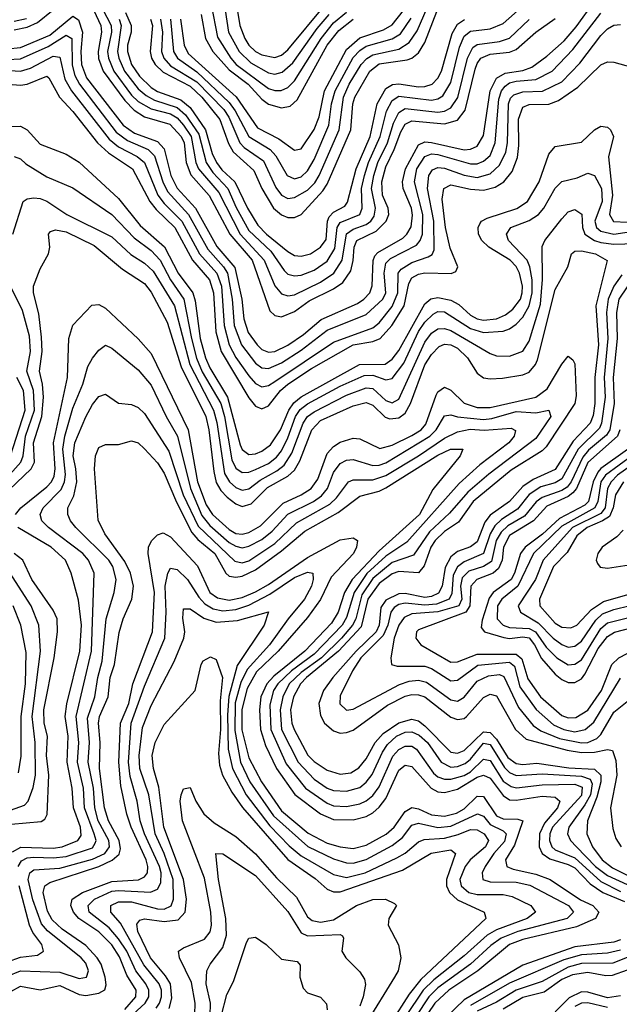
# Model space of a CAD drawing. Header units: inches. Extents: x 501365 to 657855, y 482276 to 547543.
# Tile 563 of 656: x 595267 to 597106, y 504167 to 507188. Entities that reach past the tile are written whole.
import ezdxf

# ---------------------------------------------------------------- set-up
doc = ezdxf.new("R2010")
doc.units = ezdxf.units.IN
doc.header["$MEASUREMENT"] = 0
doc.layers.add('A5590', color=7, linetype='Continuous')

msp = doc.modelspace()

# ---------------------------------------------------------------- linework, layer by layer
at = {"layer": 'A5590', "color": 5}
for points, elevation in [([(595572.3, 507190), (595578.6, 507170), (595566.7, 507090), (595570.7, 507070), (595588.9, 507030), (595630, 506976.1), (595654.9, 506954.9), (595681.1, 506941.1), (595750, 506918.8), (595776.2, 506896.2), (595816.3, 506836.3), (595838.7, 506750), (595859.2, 506719.3), (595905.8, 506670), (595931.4, 506611.4), (595970, 506541.5), (596037.4, 506477.4), (596078.3, 506418.3), (596090, 506407.6), (596110, 506401.8), (596130, 506404.1), (596170, 506419), (596210, 506447.5), (596234.2, 506485.8), (596241.4, 506550), (596250, 506565.6), (596310.7, 506590), (596318, 506610), (596315.5, 506670), (596325.1, 506710), (596337.3, 506750), (596373.3, 506830), (596392.4, 506907.6), (596410, 506940.1), (596430, 506953), (596530, 506941.4), (596550, 506945.3), (596565.5, 506954.5), (596590, 506995.5), (596616.1, 507103.9), (596630, 507137.4), (596650, 507153.1), (596710, 507160.2), (596750, 507176), (596890, 507300.9)], 2860), ([(595479.1, 507250), (595516.4, 507170), (595518.3, 507150), (595507.7, 507090), (595509.2, 507069.2), (595523.3, 507030), (595590, 506940.4), (595618.7, 506910), (595650, 506889.9), (595727.5, 506867.6), (595762.3, 506830), (595771.5, 506810), (595778, 506750), (595792.1, 506712.1), (595848.7, 506648.7), (595911.8, 506530), (595979.9, 506450), (596034.6, 506294.6), (596050, 506280.1), (596070, 506276.5), (596110, 506292.8), (596154.7, 506325.3), (596230, 506362.3), (596258.4, 506381.6), (596282.8, 506417.2), (596290.5, 506449.5), (596293.3, 506490), (596301, 506510), (596360.7, 506539.3), (596391.4, 506570), (596399.1, 506590), (596397.8, 506610), (596379.9, 506650), (596377.8, 506690), (596390, 506736.4), (596416.2, 506790), (596435.9, 506844.1), (596450, 506867.4), (596470, 506877.8), (596570, 506868.6), (596610, 506879.2), (596633.7, 506910), (596664, 507036), (596670, 507053.8), (596682.1, 507070), (596710, 507082.1), (596770, 507088.7), (596790, 507096.9), (596850, 507149.5), (596910, 507191.1)], 2820), ([(595506.5, 507250), (595547.7, 507170), (595548.2, 507150), (595536.7, 507090), (595539.3, 507070), (595555.9, 507030), (595610, 506956.8), (595630, 506937.3), (595670, 506914.1), (595730, 506898.8), (595750, 506886.4), (595770, 506864.5), (595792.9, 506830), (595807, 506750), (595815.9, 506730), (595878.1, 506658.1), (595943.5, 506530), (596016.6, 506450), (596050, 506371), (596070, 506346.9), (596090, 506340.4), (596110, 506344.2), (596190, 506382.6), (596230.3, 506409.8), (596256, 506450), (596269.4, 506530.6), (596290, 506545.5), (596330, 506559.4), (596344.6, 506570), (596354.9, 506585.2), (596358.8, 506610), (596346.2, 506670), (596353.9, 506710), (596366.1, 506750), (596395.8, 506810), (596413.4, 506870), (596430, 506903.6), (596450, 506915.6), (596550, 506904.3), (596570, 506907.2), (596590, 506917.8), (596611, 506949), (596640.4, 507070), (596657.5, 507102.5), (596670, 507111.5), (596738.7, 507121.3), (596770, 507131.2), (596830, 507188.9)], 2840), ([(595699.3, 507190), (595704.8, 507150), (595701.8, 507090), (595708.9, 507070), (595730, 507046.5), (595810, 506996.9), (595892.8, 506912.8), (595909, 506889), (595942, 506810), (595955.6, 506795.6), (596014.5, 506754.5), (596052.7, 506672.7), (596070, 506649.1), (596090, 506639.8), (596110, 506642), (596150, 506665), (596172.4, 506687.6), (596185.8, 506710), (596247.5, 506850), (596260.2, 506950), (596277.9, 506990), (596314.1, 507050), (596331.6, 507068.4), (596350, 507079.7), (596430, 507097.9), (596462.1, 507117.9), (596486.5, 507153.5), (596530, 507256)], 2940), ([(595892, 507252), (595908, 507150), (595940.7, 507090), (595975.9, 507055.9), (596030, 507025), (596050, 507020.9), (596072.7, 507027.3), (596104.9, 507055.1), (596179.5, 507160.5), (596216, 507204)], 3060), ([(595926.5, 507270), (595942.4, 507170), (595957.3, 507130), (595969.8, 507110), (595990, 507090.8), (596010, 507080), (596050, 507071.7), (596070, 507079.2), (596090, 507095.1), (596205, 507235)], 3080), ([(595230, 507098.3), (595270, 507102.2), (595359.7, 507140.3), (595430, 507198.7), (595447.6, 507187.6), (595459.3, 507150), (595454.6, 507090), (595456.5, 507050), (595472.1, 507010), (595584.1, 506864.1), (595619.5, 506839.5), (595690, 506814.4), (595710, 506791.7), (595731.1, 506710), (595750, 506670.9), (595805.9, 506610), (595871.9, 506491.9), (595927.2, 506427.2), (595948.5, 506330), (595954.2, 506270), (595968.2, 506228.2), (595995.5, 506190), (596010, 506176.4), (596030, 506167.7), (596050, 506169.8), (596090, 506189.6), (596138.1, 506221.9), (596192.1, 506267.9), (596303.3, 506316.7), (596322.8, 506330), (596340.7, 506350), (596348.4, 506371.6), (596351, 506449), (596356.5, 506463.5), (596366, 506474), (596442.2, 506517.8), (596455, 506530), (596467.5, 506552.5), (596472.1, 506587.9), (596468.8, 506610), (596443.7, 506670), (596440.9, 506690), (596451, 506730), (596490, 506804.2), (596510, 506812.7), (596530, 506811.6), (596630, 506788.6), (596650, 506790.3), (596670, 506800.1), (596690, 506832.5), (596710.4, 506969.6), (596730, 507008.9), (596756.6, 507023.4), (596810, 507032.4), (596837.8, 507042.2), (596884.3, 507075.7), (596936.9, 507123.1), (596973.9, 507166.1), (597030, 507243.9)], 2780), ([(595250, 507157), (595290, 507165), (595321.2, 507178.8), (595370, 507218.4)], 2820), ([(595760.8, 507190), (595771.5, 507110), (595784.2, 507084.2), (595931.1, 506951.1), (595996.4, 506856.4), (596062.1, 506822.1), (596110, 506788.1), (596130, 506791.6), (596170, 506851.5), (596185.4, 506890), (596202.3, 506970), (596270, 507096.2), (596310, 507132.5), (596382.9, 507157.1), (596410, 507172), (596444.2, 507215.8)], 2980), ([(595854.3, 507234.3), (595874.2, 507134.1), (595914.5, 507070), (595931.6, 507050), (596030, 506977.3), (596050, 506970.3), (596069.4, 506970.6), (596090, 506979.9), (596110, 507000.1), (596191.7, 507130), (596230, 507177.8), (596270, 507210.9)], 3040), ([(595230, 507065.8), (595270, 507068), (595354.5, 507105.5), (595410, 507140.2), (595426.8, 507130), (595428.3, 507048.3), (595436.6, 507016.6), (595450.4, 506990.4), (595563.2, 506843.2), (595597.4, 506817.4), (595661.1, 506790), (595681, 506770), (595706.5, 506690), (595720.9, 506660.9), (595785.1, 506590), (595843.8, 506483.8), (595892.6, 506430), (595904.2, 506410), (595918.7, 506330), (595925.3, 506250), (595947.6, 506190), (595990, 506133.6), (596010, 506119.9), (596030, 506117.3), (596070, 506135), (596130, 506173.8), (596210, 506234.9), (596330, 506282.9), (596380.9, 506330), (596390.4, 506350), (596385.1, 506410), (596390, 506440.8), (596404.9, 506455.1), (596484, 506496), (596495.8, 506510), (596503, 506530), (596504.2, 506590), (596478.2, 506690), (596485.6, 506730), (596510, 506768.1), (596530, 506776.3), (596550, 506774.7), (596650, 506745.2), (596670, 506746.1), (596690, 506753.7), (596710, 506771.7), (596726.1, 506810), (596736.4, 506943.6), (596745.1, 506970), (596756.2, 506983.8), (596770, 506993.7), (596790, 506999), (596850, 507004.7), (596900.1, 507030), (596963.8, 507096.2), (597050, 507207.9)], 2760), ([(595250, 507183.7), (595288, 507192)], 2840), ([(595592, 507210), (595609, 507170), (595609.1, 507150), (595598.1, 507110), (595597.3, 507090), (595609.9, 507050), (595634.3, 507014.3), (595670, 506980), (595690, 506967.9), (595761.6, 506941.6), (595790, 506918.3), (595837.4, 506850), (595857.8, 506777.8), (595870.7, 506750), (595887.5, 506727.5), (595926.8, 506690), (595965.7, 506610), (595997.7, 506557.7), (596024.4, 506530), (596090, 506476.2), (596110, 506464.5), (596130, 506462.3), (596159.2, 506470), (596190.3, 506490), (596207, 506513), (596210.8, 506570), (596216.5, 506583.5), (596230, 506597.7), (596264.2, 506615.8), (596272.3, 506627.7), (596299.7, 506730), (596342.3, 506830), (596363.3, 506930), (596390, 506976.5), (596410.5, 506989.5), (596430, 506990.7), (596490, 506981.7), (596510, 506982.5), (596531.9, 506990), (596550, 507008.1), (596560.6, 507030), (596594.2, 507145.8), (596610, 507174.1), (596631.7, 507188.3)], 2880), ([(595667.9, 507190), (595674, 507170), (595666.8, 507090), (595671, 507070), (595682.6, 507050), (595707.1, 507027.1), (595790, 506983.5), (595825.5, 506950), (595881.3, 506881.3), (595907.9, 506807.9), (595922, 506782), (595985.7, 506725.7), (596010.3, 506670), (596045.3, 506610), (596070, 506588.7), (596090, 506580.9), (596110, 506581.1), (596130, 506590.1), (596197.3, 506662.7), (596210, 506682.9), (596282.4, 506850), (596289.3, 506930), (596294.8, 506950), (596340.8, 507030), (596370, 507052.1), (596455.5, 507064.5), (596470.1, 507069.9), (596490, 507086.1), (596510, 507117.5), (596546.9, 507213.1)], 2920), ([(595729.7, 507190), (595739.2, 507090), (595751.4, 507070), (595810, 507027.6), (595910, 506934.2), (595928.5, 506908.5), (595969.9, 506829.9), (596035.1, 506790), (596052.6, 506770), (596087.5, 506710), (596110, 506700.1), (596130, 506706), (596150, 506724), (596170, 506759.4), (596215.7, 506864.3), (596223.7, 506930), (596235, 506970), (596290, 507071.8), (596310, 507093.8), (596330, 507106.9), (596410, 507128.9), (596435.1, 507144.9), (596467.9, 507192.1)], 2960), ([(595823.7, 507203.7), (595837.2, 507130), (595859.3, 507090), (595910, 507034.3), (595967.7, 506990), (596010, 506944.4), (596030, 506929.1), (596070, 506917.3), (596097, 506923), (596118, 506942), (596210.1, 507110), (596245.8, 507154.3), (596290, 507189.4)], 3020), ([(595170, 507036.5), (595270, 507030.4), (595300.4, 507039.6), (595370, 507076), (595390, 507072.9), (595405.7, 507005.7), (595425.6, 506970), (595541.1, 506821.1), (595570, 506797.7), (595627.8, 506767.8), (595649.8, 506750), (595691.1, 506650), (595710, 506624.3), (595764, 506570), (595818.7, 506470), (595871.7, 506410), (595886.4, 506370), (595894.4, 506250), (595909.4, 506190), (595930, 506151.3), (595970, 506095.5), (595990, 506071.7), (596010, 506061.3), (596030, 506065.7), (596050, 506078.1), (596230, 506198.4), (596350, 506242), (596370, 506258), (596410, 506307.8), (596427.2, 506350), (596428.3, 506410), (596437.1, 506422.9), (596470, 506443), (596520.1, 506459.9), (596532.3, 506467.7), (596538.5, 506481.5), (596537.7, 506570), (596518, 506670), (596522.6, 506710), (596533.1, 506726.9), (596550, 506734.5), (596570, 506732.5), (596630, 506710.8), (596670, 506703.8), (596710, 506714.7), (596738.5, 506741.5), (596758.5, 506781.5), (596763.4, 506810), (596766.6, 506930), (596773, 506947), (596782.7, 506957.3), (596810, 506966.5), (596871.1, 506968.9), (596930, 506997.7), (596985.4, 507054.6), (597050, 507139.3), (597070, 507159.7), (597090, 507171.4), (597110, 507172.7)], 2740), ([(595130, 506998.5), (595270, 506986.9), (595290, 506989.6), (595350, 507015), (595356.8, 507010), (595389, 506950), (595430, 506906.1), (595505.3, 506810), (595539.3, 506779.3), (595613.6, 506730), (595666.5, 506630), (595685.5, 506605.5), (595742.6, 506550), (595797.5, 506450), (595848.9, 506390), (595861.6, 506350), (595868.7, 506230), (595885.4, 506170), (595970, 506027.7), (595990, 506001.7), (596010, 505994.1), (596030, 506003.5), (596067.1, 506050), (596089.9, 506070.1), (596162.1, 506117.9), (596289.9, 506190.1), (596350, 506201), (596372.5, 506210), (596408.6, 506250), (596446.1, 506310), (596461.1, 506378.9), (596470, 506396), (596490, 506407.2), (596510, 506410.9), (596590.7, 506409.3), (596604.8, 506415.2), (596611.3, 506430), (596587.1, 506487.1), (596573.1, 506550), (596562.8, 506637.2), (596567.7, 506670), (596590, 506681.7), (596650, 506667.5), (596690, 506664.9), (596726.1, 506673.9), (596751.8, 506690), (596777.4, 506722.6), (596794.6, 506765.4), (596798.5, 506801.5), (596796.9, 506883.1), (596810, 506919.7), (596830, 506927.7), (596890, 506928.9), (596919.9, 506940.1), (596979, 506981), (597050, 507049.7), (597070, 507058.1), (597090, 507057.3), (597170, 507035.5)], 2720), ([(595230, 506860.7), (595270, 506861), (595290, 506849.6), (595330, 506806.4), (595410, 506775.1), (595450, 506751.1), (595570, 506639.4), (595636.8, 506556.8), (595710.8, 506490.8), (595753.6, 506410), (595798, 506350), (595805.6, 506325.6), (595820.2, 506210), (595836.6, 506150), (595850, 506120.1), (595904.9, 506030), (595943.7, 505883.7), (595950, 505868.8), (595970, 505854.2), (595990, 505855.8), (596010, 505863.8), (596036.2, 505883.8), (596066.7, 505930), (596092.2, 505990), (596107.9, 506012.1), (596130, 506030.9), (596309.9, 506130), (596388.5, 506131.5), (596410, 506146.2), (596430, 506173), (596510, 506316.4), (596528.1, 506331.9), (596550, 506335.5), (596590, 506327.6), (596613.8, 506313.8), (596650, 506281.6), (596670, 506270.5), (596690, 506266), (596730, 506270.4), (596757.3, 506282.7), (596780.2, 506299.8), (596803, 506330), (596808.7, 506350), (596809.3, 506370), (596800.2, 506410), (596790.4, 506430.4), (596771.7, 506450), (596706.6, 506490), (596684.7, 506510), (596674.5, 506530), (596673.1, 506550), (596678.3, 506561.7), (596683.6, 506570), (596700.7, 506579.3), (596791.7, 506608.3), (596824.5, 506630), (596860.5, 506690), (596890, 506775.6), (596910, 506798.7), (596990, 506812.3), (597030, 506850.1), (597050, 506860.8), (597070, 506857.7), (597079.4, 506850), (597088.8, 506830), (597073, 506767), (597085.9, 506650), (597076.1, 506590), (597089, 506569), (597130, 506566.9)], 2680), ([(595250, 506767.8), (595270, 506760.5), (595285.6, 506745.6), (595350, 506705.5), (595430, 506672.3), (595550, 506590.1), (595618.7, 506518.7), (595670, 506479.6), (595698.4, 506450), (595730, 506390.1), (595770.9, 506330), (595793.7, 506210), (595809.8, 506149.8), (595827.3, 506107.3), (595884.4, 506010), (595895.4, 505970), (595918, 505838), (595930, 505811.7), (595950, 505798.4), (595970, 505799.4), (595990, 505807.5), (596030, 505826.3), (596054.5, 505845.5), (596070, 505865.3), (596090, 505904.6), (596112.9, 505970), (596127.9, 505992.1), (596150, 506009.3), (596250, 506063.4), (596323.4, 506096.6), (596350, 506097.6), (596390, 506083.2), (596410, 506086.7), (596445.6, 506134.4), (596490, 506230.9), (596510, 506260.3), (596535.1, 506284.9), (596550, 506292.5), (596570, 506291.7), (596650, 506240.4), (596690, 506228.5), (596750, 506232.1), (596770, 506239.6), (596790, 506253.9), (596810, 506275.6), (596830, 506310.1), (596839.6, 506350), (596838.8, 506390), (596832.4, 506430), (596823.9, 506450), (596767, 506510), (596760.1, 506530), (596773.4, 506550), (596830, 506571.5), (596858.3, 506590), (596874.9, 506610), (596910, 506670.7), (596930, 506691.3), (596977.1, 506702.9), (597010, 506717), (597030, 506709.4), (597052, 506670), (597053.7, 506630), (597030.9, 506570), (597036, 506550), (597050, 506538.7), (597090, 506530.2), (597170, 506541.8)], 2660), ([(595246.2, 506530), (595277.3, 506630), (595290, 506638.7), (595310, 506641.3), (595330, 506639.6), (595350, 506630.9), (595411.5, 506590), (595550, 506522), (595607.8, 506467.8), (595650, 506440.5), (595676.1, 506416.1), (595741.8, 506310), (595789, 506130), (595861.7, 505990), (595871.6, 505951.6), (595895.1, 505795.1), (595910.7, 505770), (595930, 505752.7), (595950, 505744), (595970, 505748.5), (596004.5, 505775.5), (596056.2, 505803.8), (596078.5, 505821.5), (596101.8, 505858.2), (596136.6, 505950), (596149.6, 505970.4), (596170, 505984.9), (596270, 506035.4), (596330, 506058.9), (596350, 506056.6), (596390, 506019.7), (596410, 506012.1), (596430, 506023.4), (596510, 506199), (596530, 506226.4), (596550, 506239.3), (596570, 506240.9), (596590, 506234.4), (596710, 506163.9), (596730, 506156.2), (596770, 506155.3), (596810, 506170.7), (596830, 506201.7), (596864.4, 506315.6), (596871, 506391), (596870, 506492.2), (596878.2, 506510), (596930, 506577.3), (596950, 506598.1), (596970, 506605.7), (596991.6, 506591.6), (596993.2, 506550), (597000.8, 506530), (597030, 506510.8), (597050, 506503.9), (597090, 506499.5), (597190, 506502.7)], 2640), ([(595234.7, 505745.3), (595302.5, 505810), (595312.4, 505830), (595309.2, 505890), (595334.9, 505970), (595339.6, 506030), (595337, 506070), (595327.6, 506110), (595335.7, 506170), (595334, 506214), (595325.5, 506285.5), (595309.9, 506350), (595309.9, 506370), (595330, 506423.8), (595355.8, 506470), (595359.1, 506490), (595355.5, 506530), (595361.6, 506538.4), (595376.5, 506543.5), (595410, 506537.4), (595495.6, 506495.6), (595582.3, 506422.3), (595650, 506378.5), (595670, 506351.7), (595719.6, 506259.6), (595762.4, 506122.4), (595837.7, 505970), (595847.3, 505930), (595862.1, 505802.1), (595870, 505768.2), (595883.9, 505743.9), (595903.2, 505723.2), (595930, 505702.2), (595950, 505694.4), (595977.2, 505702.8), (596027.6, 505752.4), (596090, 505787.8), (596110, 505806.1), (596126, 505834), (596163, 505930), (596190, 505957.7), (596290, 506003.2), (596330, 506013.1), (596350, 506004.8), (596388.1, 505968.1), (596402.8, 505962.8), (596430, 505966.6), (596450, 505980.7), (596465.7, 506010), (596510, 506128.6), (596530, 506161.1), (596554.3, 506185.7), (596570, 506192.4), (596590, 506190.3), (596610, 506180.1), (596640.9, 506150), (596670, 506103.6), (596690, 506089.2), (596710, 506085.6), (596748, 506088), (596810, 506098.7), (596830, 506106.4), (596849.7, 506130), (596855.2, 506144.8), (596910, 506360.2), (596948.3, 506430), (596959.4, 506470), (596970, 506478.1), (596990, 506478.8), (597033.2, 506470), (597069.5, 506449.5), (597034.6, 506310), (597042.1, 506190), (597030.9, 506090), (597031.8, 506010), (597026.2, 505973.8), (597017.2, 505950), (596965.3, 505894.7), (596910, 505807.9), (596842.4, 505777.6), (596810, 505755.3), (596770, 505709.3), (596710, 505668.1), (596694.1, 505645.9), (596670, 505585.8), (596650, 505570.7), (596610, 505556.5), (596590, 505540.1), (596572.6, 505507.4), (596563.1, 505450), (596552, 505428), (596530, 505418.1), (596510, 505415.2), (596450, 505427.6), (596430, 505425.9), (596390, 505406.9), (596375.1, 505384.9), (596370, 505330), (596360.3, 505310), (596298.7, 505250), (596227.7, 505170), (596199.1, 505130), (596185, 505090), (596190, 505053.4), (596202.5, 505030), (596230, 505005.7), (596250, 504999.1), (596270, 505000.4), (596290, 505008.3), (596395.3, 505084.7), (596450, 505111.9), (596470, 505117.4), (596490, 505116.9), (596510, 505110), (596590, 505048.3), (596610, 505041), (596630, 505044.1), (596638, 505050), (596690, 505108.2), (596710, 505119), (596730, 505113.6), (596788.3, 505010), (596820.2, 504980.2), (596946.6, 504946.5), (596990, 504939.3), (597030, 504940.2), (597070, 504949.2), (597085.8, 504945.8), (597095.3, 504915.3), (597098.7, 504870), (597079.7, 504770), (597086.1, 504706.1), (597096.2, 504676.2), (597112.5, 504650)], 2620), ([(597114.6, 506405.4), (597090.1, 506369.9), (597072.7, 506330), (597067, 506290), (597071.6, 506210), (597059.5, 506090), (597062.6, 506030), (597052, 505950), (597045.5, 505934.5), (596980.4, 505870), (596930, 505779.1), (596910, 505767), (596865.4, 505754.6), (596830, 505731.2), (596794.1, 505685.9), (596745.2, 505654.8), (596724.6, 505635.4), (596709.9, 505610.1), (596690.3, 505549.8), (596630, 505524.9), (596610.4, 505509.6), (596596.5, 505483.5), (596592.5, 505427.5), (596584.2, 505410), (596545.2, 505394.8), (596510, 505391.7), (596450, 505397.9), (596430, 505393.9), (596416, 505384), (596405.3, 505370), (596396.5, 505330), (596381.9, 505298.1), (596313.7, 505230), (596287.9, 505190), (596250, 505113.5), (596248.9, 505088.9), (596269.8, 505069.8), (596290, 505072.1), (596432.3, 505147.7), (596462.1, 505157.9), (596490, 505161.4), (596514.9, 505154.9), (596590, 505101.3), (596610, 505097.4), (596630, 505109.3), (596670, 505158.1), (596705.5, 505174.5), (596738.4, 505178.4), (596752.6, 505172.6), (596797.2, 505077.2), (596842.2, 505022.2), (596865.6, 505005.6), (596922.9, 504982.9), (596990, 504968.7), (597010, 504970), (597037.8, 504982.2), (597050, 504995.1), (597090, 505063.7), (597130, 505096.4)], 2640), ([(595213.7, 505766.3), (595270.4, 505830), (595277.4, 505850), (595284.7, 505910), (595312.2, 505990), (595309.5, 506050), (595289, 506110), (595299.8, 506170), (595297, 506217), (595275.5, 506295.5), (595238.9, 506370)], 2640), ([(597130, 506367.8), (597105.4, 506330), (597097.6, 506290), (597099.5, 506210), (597087.5, 506090), (597090.8, 506010.8), (597077, 505930), (597067, 505913), (597012.4, 505867.6), (596994.1, 505845.9), (596958.5, 505770), (596946, 505754), (596930, 505743.2), (596870, 505722.2), (596851.7, 505708.3), (596815.4, 505664.6), (596764.9, 505635.1), (596744, 505616), (596729.1, 505590), (596714.8, 505525.2), (596690.1, 505510), (596644.5, 505495.5), (596624.6, 505475.4), (596619.7, 505450), (596622.9, 505410), (596613.7, 505390), (596550, 505370.8), (596470, 505364.7), (596446.4, 505353.5), (596429.6, 505330.4), (596415.8, 505290), (596405.1, 505230), (596407.6, 505210), (596424.9, 505204.9), (596510, 505204.3), (596530, 505196.9), (596590, 505159.6), (596610, 505161.6), (596672.8, 505207.2), (596770, 505216.8), (596784.4, 505204.4), (596801.5, 505141.5), (596851, 505071), (596904.4, 505024.4), (596936.1, 505010), (596970, 505003.1), (597001.4, 505010), (597027.8, 505032.2), (597110, 505167.2)], 2660), ([(595254.3, 505670), (595270.5, 505690), (595350, 505754.7), (595364.4, 505770), (595372.4, 505787.6), (595375.5, 505810), (595370.6, 505890), (595414.2, 506090), (595417.6, 506210), (595430, 506250.2), (595488, 506312), (595510, 506314.2), (595530, 506302.7), (595630, 506208.8), (595670, 506164.2), (595783.8, 505930), (595812.6, 505770), (595839, 505699), (595858.7, 505670), (595910, 505623.4), (595930, 505611.5), (595950, 505609), (595970, 505614.6), (596005.4, 505634.6), (596075.2, 505704.8), (596130.3, 505730), (596161.1, 505750), (596181.4, 505778.6), (596210, 505856.7), (596230, 505878.1), (596250, 505891.5), (596290, 505904), (596310, 505902.2), (596372.3, 505872.3), (596410, 505882), (596470, 505912.4), (596498.3, 505930), (596513, 505947), (596544.6, 506035.4), (596550, 506046.2), (596570, 506060.7), (596590, 506051.2), (596630.9, 506010.9), (596670, 505998.4), (596710, 505998.1), (596850, 506030), (596884.8, 506055.2), (596930, 506130.8), (596950, 506155.5), (596964.2, 506144.2), (596970, 506132.2), (596973.7, 506033.7), (596970.2, 506010), (596882.2, 505877.8), (596870, 505865.1), (596774.7, 505805.3), (596658.4, 505710), (596613.6, 505646.4), (596570, 505617.8), (596541.1, 505590), (596528.5, 505570), (596507.7, 505512.3), (596490, 505491.3), (596430, 505494.6), (596410, 505487.7), (596370, 505458), (596334.9, 505410), (596314.4, 505325.6), (596245.4, 505250), (596147.2, 505170), (596128.8, 505150), (596107.4, 505110), (596097.7, 505070), (596101.8, 505030), (596108.6, 505010), (596151.2, 504931.2), (596170, 504912.4), (596210, 504885.5), (596250, 504873.2), (596282.5, 504877.5), (596307.5, 504892.5), (596330, 504919.9), (596357.4, 504970), (596382.3, 504997.7), (596430, 505030.9), (596470, 505041.7), (596490, 505036.9), (596510, 505021.8), (596590, 504940.2), (596610, 504937.5), (596630, 504945.6), (596690, 505002.5), (596710, 505000.9), (596730, 504980.4), (596764.6, 504924.6), (596790, 504905.3), (596810, 504902.3), (596853.1, 504906.9), (596952, 504892), (597030, 504888.9), (597050, 504870.4), (597049.3, 504850), (597037.5, 504802.5), (597008.6, 504730), (597006.8, 504690), (597023.8, 504650), (597054, 504610), (597085.5, 504585.5), (597130, 504562.9)], 2580), ([(595262.9, 504590), (595272.5, 504607.5), (595290, 504616.4), (595310, 504618.9), (595370, 504616.1), (595410, 504620.6), (595490, 504647.1), (595499.1, 504661), (595501.6, 504670), (595495.6, 504690), (595465.6, 504770), (595462.5, 504830), (595444.7, 504910), (595448.2, 504970), (595439.9, 505050), (595487.8, 505250), (595495.9, 505490), (595478.6, 505530), (595460.6, 505550), (595355, 505630), (595334.5, 505650), (595329.5, 505670), (595338.7, 505690), (595393.8, 505746.2), (595404.5, 505770), (595407.1, 505793), (595399.5, 505870), (595405.3, 505910), (595430, 505995.9), (595460.4, 506070), (595476.5, 506123.5), (595490, 506149.3), (595510, 506173.7), (595530, 506188.8), (595550, 506180.1), (595630, 506114.1), (595670, 506066.9), (595716.4, 505970), (595750.7, 505910), (595790.7, 505750), (595826.2, 505666.2), (595850, 505636.3), (595910, 505584.3), (595930, 505572.9), (595950, 505568), (595970, 505572.2), (596010, 505593.3), (596041.5, 505618.5), (596090, 505671.2), (596168.8, 505710), (596192.9, 505727.1), (596211.3, 505750), (596230, 505798.5), (596250, 505826), (596270, 505836.8), (596290, 505838.1), (596350, 505819.6), (596370, 505820.9), (596390, 505828.6), (596525.4, 505910), (596544.6, 505930), (596570, 505972.9), (596590, 505975.7), (596609.6, 505969.6), (596690, 505961.3), (596715.8, 505964.2), (596790, 505986), (596850, 505981.6), (596890.1, 505990.1), (596896.7, 505970), (596850, 505903.2), (596706, 505794), (596641.7, 505738.3), (596585.9, 505674.1), (596523.9, 505616.1), (596474.7, 505545.3), (596410, 505522.8), (596350, 505473.7), (596317, 505423), (596297.7, 505350), (596288.3, 505330), (596254.7, 505290), (596193.3, 505230), (596130, 505185), (596094.1, 505150), (596074.4, 505110), (596065.8, 505070), (596070.6, 505010), (596120.9, 504910), (596170, 504857.5), (596210, 504830.3), (596230, 504823.3), (596270, 504820.5), (596310, 504832.6), (596330, 504848.8), (596347.9, 504872.1), (596379.6, 504940.4), (596395.8, 504964.2), (596423.3, 504990), (596450, 505002), (596470, 505002.7), (596492.6, 504992.6), (596517.8, 504970), (596559.9, 504910), (596590, 504895), (596610, 504896.3), (596633.8, 504906.2), (596650, 504919.5), (596690, 504967.9), (596710, 504963.7), (596753.9, 504893.9), (596770, 504877.8), (596790, 504869.1), (596870, 504874), (596990, 504867.3), (597017.4, 504857.4), (597023, 504843), (597018.2, 504810), (597001, 504779), (596951.3, 504710), (596947.3, 504690), (596957, 504670), (596975.4, 504650), (597033.6, 504590), (597070, 504561.8), (597130, 504534.1)], 2560), ([(595238.5, 505850), (595284.3, 505990), (595278.4, 506050), (595257.8, 506090)], 2660), ([(595230, 504252.8), (595270, 504269.8), (595390, 504265.1), (595450, 504245.7), (595471.8, 504250), (595478.1, 504270), (595470, 504293.5), (595455.7, 504310), (595352.3, 504392.3), (595334.3, 504414.3), (595307, 504487), (595293.4, 504550), (595298.6, 504570), (595310, 504579.8), (595390, 504584.3), (595490, 504611.9), (595528.3, 504630), (595542.7, 504650), (595541, 504670), (595508.3, 504730), (595497.1, 504770), (595493.8, 504830), (595477.6, 504910), (595481, 504970), (595475, 505045), (595497.2, 505110), (595506.4, 505170), (595520.3, 505219.7), (595532.4, 505350), (595556.9, 505430), (595563.5, 505470), (595552.8, 505510), (595540.1, 505530), (595439.7, 505630), (595423.4, 505650), (595414.3, 505670), (595415, 505690), (595432.7, 505727.3), (595441.9, 505770), (595439.7, 505810), (595431.3, 505850), (595436, 505890), (595470, 505969.5), (595490, 506007), (595510, 506032.2), (595530, 506038.6), (595570, 506011.8), (595610, 506007.2), (595630, 505998.1), (595650, 505980.1), (595724.3, 505864.3), (595768.5, 505730), (595814.3, 505634.3), (595926.8, 505526.8), (595950, 505521.9), (595970, 505527.8), (596050, 505581.3), (596116, 505644), (596218.6, 505701.4), (596239.1, 505720.9), (596275.9, 505770), (596290, 505776.2), (596350, 505776.4), (596390, 505789.1), (596490.6, 505849.4), (596570, 505904.3), (596610, 505923.5), (596648.8, 505931.2), (596691.9, 505928.1), (596774.2, 505934.2), (596787.8, 505927.7), (596783.6, 505910), (596767.4, 505890), (596678.3, 505821.7), (596615.5, 505764.5), (596455, 505585), (596390, 505542.2), (596331.5, 505488.5), (596293.4, 505430), (596270, 505353.7), (596255.8, 505330), (596170, 505240.8), (596100.5, 505190), (596058.7, 505150), (596045.8, 505130), (596034.4, 505085.6), (596037.9, 505010), (596084.7, 504904.7), (596143.3, 504830), (596210, 504783.7), (596230, 504776.4), (596270, 504774.1), (596310, 504782.4), (596330, 504791.7), (596350, 504808), (596370, 504834.5), (596412.1, 504927.9), (596430, 504948.4), (596450, 504959.3), (596470, 504959.1), (596484.7, 504950), (596536.6, 504876.6), (596550, 504865), (596570, 504858.2), (596590, 504858.1), (596630, 504868.5), (596650, 504880.6), (596690, 504919.3), (596710, 504914.8), (596750, 504852.1), (596774.8, 504834.8), (596790.8, 504830.8), (596870, 504840.8), (596970, 504842.1), (596992.9, 504832.9), (596990, 504807.4), (596901.2, 504710), (596893.4, 504690), (596892.2, 504670), (596899.7, 504650), (596910, 504640.8), (596970, 504616.5), (597050, 504543.3), (597110, 504513.2)], 2540), ([(597107.7, 505930), (597100.4, 505910), (597010.3, 505829.7), (596975.4, 505750), (596964.2, 505735.8), (596950, 505724.7), (596884.5, 505695.5), (596842.8, 505650), (596770, 505605.1), (596750.9, 505570), (596746.8, 505530), (596736.3, 505503.7), (596719.5, 505490), (596669.1, 505470), (596651.3, 505450), (596647.8, 505390), (596635.5, 505370), (596490, 505316.4), (596483.8, 505310), (596482.7, 505290), (596497.8, 505270), (596590, 505217), (596610, 505217.9), (596670, 505241), (596790, 505241.7), (596807, 505227), (596825.6, 505165.6), (596865, 505110), (596930, 505053.2), (596950, 505045.9), (596973.2, 505046.9), (597010, 505069.2), (597051.4, 505130), (597083.9, 505210), (597105.3, 505230), (597130, 505242.8)], 2680), ([(595210.7, 504190), (595270, 504222.7), (595330, 504211.7), (595390, 504224.4), (595450, 504196.7), (595470, 504194.2), (595510, 504201.4), (595528.7, 504211.3), (595532.8, 504227.2), (595529.7, 504250.3), (595516.7, 504290), (595505.2, 504310), (595470, 504347.2), (595397.2, 504397.2), (595366.5, 504426.5), (595352.6, 504452.6), (595338.9, 504510), (595343.8, 504530), (595359.4, 504540.6), (595509.8, 504589.8), (595550.8, 504609.2), (595572.4, 504627.6), (595576.5, 504643.5), (595572.1, 504670), (595539.6, 504730), (595527.3, 504770), (595511.9, 504890), (595514.1, 504970), (595508.9, 505030), (595512.2, 505050), (595538.8, 505110), (595544.6, 505170), (595557.8, 505210), (595572.2, 505307.8), (595584.3, 505350), (595610.7, 505410), (595616.1, 505450), (595606.5, 505490), (595590, 505525.7), (595528, 505610), (595507.5, 505652.5), (595496.9, 505810), (595499.6, 505850), (595510, 505875.2), (595530, 505884.8), (595570, 505884.7), (595610, 505895.6), (595630, 505889.4), (595650, 505871.3), (595690, 505827.8), (595710, 505796.9), (595747.6, 505707.6), (595794.8, 505614.8), (595813.4, 505593.4), (595865.2, 505550), (595899.2, 505490), (595910, 505481), (595930, 505477.2), (595950, 505480.9), (595990, 505499.8), (596070, 505558.2), (596141.4, 505618.6), (596244.5, 505675.5), (596310, 505725.8), (596370, 505741.6), (596390, 505751.2), (596550, 505851.6), (596588.5, 505870), (596626, 505870), (596618, 505850), (596534, 505746), (596493, 505670), (596370, 505558.6), (596287.1, 505470), (596263.8, 505430), (596244.2, 505370), (596223.3, 505336.7), (596141.8, 505250), (596046.7, 505173.3), (596024.9, 505150), (596006.4, 505110), (596002.3, 505070), (596006, 505010), (596021.4, 504961.4), (596055.1, 504890), (596111.1, 504811.1), (596190, 504750.9), (596230, 504734.2), (596290, 504732.7), (596330, 504743.2), (596350, 504754), (596370, 504771.5), (596390, 504798.5), (596430, 504885.3), (596450, 504900.2), (596470, 504896.6), (596529.3, 504830), (596550, 504819.3), (596570, 504816.8), (596610, 504827.5), (596670, 504864), (596690, 504869.5), (596710, 504860.6), (596750, 504807.4), (596770, 504794.6), (596790, 504793.1), (596870, 504805.9), (596910, 504802.7), (596924.4, 504790), (596916.8, 504770), (596876.8, 504723.2), (596861.5, 504690), (596860.3, 504650), (596869.8, 504630), (596893.3, 504613.3), (596950, 504596.2), (596970, 504585.2), (597016.5, 504536.5), (597055.4, 504510), (597121.9, 504481.9)], 2520), ([(597131.3, 505868.7), (597050, 505810.7), (597040.8, 505799.2), (597026.3, 505770), (597012, 505710), (597001.1, 505698.9), (596922.8, 505657.2), (596871, 505609), (596817.3, 505570), (596803.5, 505550), (596785.4, 505490), (596774.6, 505470), (596719.7, 505430), (596706.9, 505413.1), (596685.3, 505345.3), (596683.1, 505323.1), (596692.5, 505310), (596752.6, 505292.6), (596770, 505289.2), (596810, 505294.3), (596830, 505291.4), (596846.1, 505270), (596867.5, 505227.5), (596910, 505180.1), (596930, 505163.2), (596950, 505154.1), (596970, 505153.9), (596990, 505165.7), (597000.6, 505179.4), (597041.4, 505258.6), (597070, 505295.8), (597091.2, 505308.8), (597210, 505339.4)], 2720), ([(597148.1, 505851.9), (597063.6, 505790), (597049.7, 505770), (597040.5, 505710), (597031.7, 505690), (596930, 505634.3), (596843.4, 505550), (596795.5, 505450), (596746.2, 505410), (596732.7, 505390), (596731.3, 505350), (596750, 505330.1), (596770, 505322.7), (596830, 505320.3), (596849.3, 505310), (596882.4, 505262.4), (596914.6, 505230), (596950, 505208.7), (596970, 505210.6), (596990, 505224.1), (597050, 505319.6), (597070, 505337.6), (597190, 505367.4)], 2740), ([(597184.8, 505850), (597100.6, 505790), (597081.9, 505770), (597070.6, 505749.4), (597062.8, 505690), (597050, 505672.9), (596963.3, 505630), (596872.5, 505530), (596849.4, 505470), (596796.6, 505390), (596802.8, 505370), (596857.7, 505337.7), (596903.3, 505290), (596930, 505270.8), (596950, 505263.1), (596970, 505265.8), (596990, 505281.2), (597034.5, 505345.5), (597055.3, 505364.7), (597090, 505378.7), (597190, 505402.9)], 2760), ([(597119, 505770), (597094.8, 505730), (597088, 505690), (597076, 505664), (597055.3, 505650), (597007.9, 505630), (596975.7, 505604.3), (596946.9, 505553.1), (596904.1, 505510), (596861.6, 505410), (596862.4, 505390), (596910, 505336.8), (596930, 505323.9), (596957.6, 505322.4), (596975.6, 505330), (597021.5, 505378.5), (597057.6, 505402.4), (597190, 505440.9)], 2780), ([(595245.4, 504634.6), (595270.8, 504649.2), (595370, 504646.5), (595397.5, 504650), (595445.5, 504670), (595455.5, 504684.5), (595453.4, 504710), (595431.7, 504770), (595428.4, 504830), (595413, 504910), (595416.2, 504990), (595406.9, 505050), (595411.5, 505088.5), (595451.6, 505250), (595456.4, 505330), (595447.1, 505407.1), (595425.1, 505490), (595407.1, 505530), (595364, 505570), (595261.7, 505630)], 2580), ([(597118, 505622), (597098.7, 505601.3), (597053.4, 505570), (597040.3, 505550), (597035.8, 505530), (597039.4, 505519.4), (597047.9, 505507.9), (597070, 505505), (597190, 505523.8)], 2820), ([(595590, 504150.6), (595623.2, 504190), (595624, 504210), (595596.1, 504256.1), (595573, 504313), (595550, 504349), (595510, 504389.4), (595448.4, 504430), (595431.7, 504450), (595424.3, 504470), (595428.4, 504490), (595459.3, 504510), (595550, 504543.6), (595631.3, 504548.7), (595650, 504557.9), (595659.3, 504570), (595660.3, 504590), (595655, 504610), (595609.2, 504710), (595596.1, 504750), (595577.7, 504837.7), (595571, 504910), (595576.5, 505030), (595602.3, 505090), (595614, 505150), (595674.2, 505310), (595680.6, 505430), (595661.6, 505550), (595662.4, 505570), (595670.9, 505589.1), (595690, 505607.8), (595706.9, 505613.1), (595730, 505601.5), (595812.1, 505512.1), (595850.7, 505430.7), (595874, 505414), (595910, 505407), (595950, 505415.2), (595990, 505432.9), (596030, 505455.2), (596150, 505537.7), (596250, 505591.8), (596290, 505598.3), (596302.9, 505590), (596300.5, 505570), (596290.9, 505550), (596222.7, 505477.3), (596190, 505408.5), (596150, 505353.7), (596059.5, 505250), (595993.1, 505186.9), (595964.4, 505135.6), (595949, 505071), (595949, 505009), (595970, 504923), (596008.4, 504850), (596070, 504760.7), (596151.9, 504691.9), (596210, 504661.7), (596250, 504649.8), (596290, 504644.7), (596330, 504655.3), (596391.5, 504688.5), (596416.1, 504710), (596450, 504758.5), (596470, 504771.2), (596490, 504767.2), (596530, 504747.9), (596570, 504743.9), (596606.6, 504753.4), (596630, 504766.5), (596670, 504805.3), (596690, 504804.8), (596730, 504744.9), (596750, 504735.7), (596794.8, 504734.8), (596810.3, 504730), (596784.8, 504655.2), (596757.6, 504610), (596761.1, 504590), (596781.3, 504581.3), (596850, 504566.6), (596894.2, 504550), (596987.3, 504487.3), (597025.3, 504470), (597043.5, 504450), (597033.2, 504430), (596975, 504405), (596810, 504366.1), (596770, 504350.6), (596672.7, 504270), (596583.8, 504210), (596540.9, 504170), (596499.8, 504110)], 2480), ([(595240.5, 504719.5), (595332.6, 504727.4), (595344.6, 504735.4), (595350.9, 504749.1), (595356.6, 504870), (595348.8, 504930), (595352.4, 504990), (595342.3, 505030), (595340.8, 505070), (595373.1, 505230), (595382.9, 505310), (595381.6, 505350), (595370, 505375.8), (595304.3, 505470), (595276.4, 505530), (595250.4, 505550.4)], 2620), ([(595210, 504752.8), (595281.7, 504778.3), (595293.1, 504790), (595308.1, 504831.9), (595315.6, 504870), (595314.9, 504970), (595305, 505050), (595330.4, 505250), (595325.9, 505330), (595302, 505390), (595226.8, 505506.8)], 2640), ([(595590, 504112.8), (595652.1, 504170), (595663.1, 504190), (595663.4, 504210), (595654.4, 504230), (595623.3, 504270), (595595.6, 504330), (595570, 504368.3), (595541.3, 504401.3), (595480.2, 504450), (595477.4, 504470), (595496.6, 504490), (595550, 504513.7), (595570, 504516.6), (595668.6, 504511.4), (595690, 504519.9), (595700.1, 504539.9), (595700.8, 504570), (595695.9, 504590), (595649.5, 504690), (595636.2, 504730), (595627.3, 504790), (595606.2, 504866.2), (595600.9, 504910), (595609.5, 505030), (595650, 505143.1), (595712.4, 505290), (595716.8, 505370), (595713.3, 505450), (595721.1, 505490), (595730, 505504.6), (595750, 505501.5), (595782, 505470), (595816.4, 505416.4), (595835.4, 505395.4), (595860.4, 505380.4), (595890, 505374.5), (595930, 505378.4), (595970, 505391.2), (596034.5, 505425.5), (596110, 505476.8), (596150, 505493), (596166, 505490), (596167.4, 505470), (596162.6, 505450), (596141, 505410), (596090.4, 505349.6), (596033.5, 505270), (595965.3, 505194.7), (595945.7, 505154.3), (595928, 505092), (595927.3, 505007.3), (595944.9, 504910), (595973, 504850), (596045.3, 504745.3), (596150.8, 504650.8), (596230, 504612.9), (596270, 504601.2), (596290, 504600.2), (596330, 504610.9), (596410, 504654.2), (596441, 504679), (596470, 504716.2), (596490, 504722.7), (596550, 504709.5), (596590, 504713.9), (596671.8, 504751.8), (596690, 504743.8), (596710, 504718.8), (596750, 504699.7), (596759.3, 504690), (596753.9, 504666.1), (596721.3, 504630), (596695.4, 504590), (596686, 504570), (596688, 504550), (596710, 504542.7), (596790, 504541.4), (596832.1, 504532.1), (596950.1, 504470), (596965.5, 504450), (596946.6, 504430), (596795, 504390), (596743.9, 504370), (596712.1, 504347.9), (596649.8, 504290.2), (596550, 504217.7), (596522.2, 504190), (596482.2, 504130)], 2460), ([(595263.3, 504876.7), (595271.6, 504928.4), (595272.1, 505050), (595285.4, 505150), (595286.8, 505246.8), (595270.2, 505330.2), (595246.9, 505390)], 2660), ([(595685.3, 504154.7), (595695.9, 504170), (595702.2, 504190), (595701.8, 504210), (595694.6, 504230), (595647.7, 504287.7), (595576, 504416), (595546.7, 504450), (595546.2, 504470), (595570, 504481.7), (595610, 504481.6), (595690, 504460.4), (595710, 504459.3), (595731.4, 504468.6), (595739.3, 504490), (595738, 504550), (595710.3, 504630), (595682.6, 504690), (595663.1, 504810), (595636.1, 504890), (595633.1, 504930), (595643.6, 505016.4), (595670, 505084.2), (595741.4, 505218.6), (595770.4, 505290), (595773.6, 505310), (595767.8, 505352.2), (595770, 505380.8), (595790, 505380.1), (595831.5, 505351.5), (595870, 505339.6), (595935.5, 505344.5), (596030, 505370.7), (596017.2, 505330), (595933.8, 505206.3), (595908.4, 505111.6), (595904.6, 505055.4), (595907, 504950), (595920.2, 504890), (595962.2, 504810), (596034.6, 504714.6), (596093.5, 504653.5), (596130, 504623), (596230, 504565.3), (596270, 504556.4), (596326.6, 504570), (596424, 504616), (596450, 504630.3), (596490, 504665.4), (596507.4, 504672.6), (596570, 504676.8), (596612.4, 504687.6), (596650, 504703.2), (596670, 504701.8), (596691.7, 504690), (596705.5, 504670), (596696.3, 504650), (596649.4, 504610.6), (596633.9, 504590), (596617, 504550), (596621.1, 504530), (596644.9, 504510), (596670, 504503.8), (596750, 504503.7), (596778, 504498), (596835, 504470), (596848.9, 504450), (596824.1, 504430), (596730, 504395.3), (596700.6, 504379.4), (596630, 504316), (596537.5, 504242.5), (596505.1, 504210), (596451, 504130)], 2440), ([(595725.4, 504154.6), (595733.9, 504186.1), (595729.5, 504229.5), (595714.6, 504254.6), (595667.9, 504310), (595629.6, 504390), (595626.9, 504413.1), (595635.3, 504424.7), (595650, 504429.1), (595710, 504420.8), (595753.7, 504426.2), (595774.4, 504450), (595778.7, 504490), (595769.8, 504550), (595708.9, 504710), (595693.4, 504833.4), (595677.8, 504890), (595673, 504930), (595682.4, 504970), (595710, 505025.8), (595805, 505130), (595823.3, 505210), (595830, 505220.7), (595852.6, 505232.6), (595870, 505225.2), (595889, 505170), (595881.9, 505098.1), (595882.6, 505010), (595876.9, 504936.9), (595880.4, 504900.4), (595889.6, 504870), (595917.7, 504817.7), (595950.7, 504770.7), (596090, 504611.2), (596173.1, 504553.1), (596210, 504520.4), (596230, 504511.9), (596250, 504512), (596441.2, 504578.8), (596528.8, 504631.2), (596590, 504640.7), (596604.2, 504630), (596576.4, 504550), (596576.6, 504530), (596585.5, 504510), (596610, 504487.7), (596691.8, 504450), (596695.7, 504435.7), (596696.6, 504430), (596497.3, 504242.7), (596462.2, 504197.8), (596405.5, 504110)], 2420), ([(595804, 504136), (595805.2, 504170), (595793.6, 504233.6), (595757.6, 504310), (595754.7, 504330), (595770, 504340.7), (595833.5, 504366.5), (595851.1, 504388.9), (595855.7, 504410), (595853.3, 504450), (595834.2, 504554.2), (595766.3, 504730), (595759.5, 504790), (595762.5, 504810), (595770, 504827.8), (595790, 504832), (595806.9, 504790), (595831.5, 504751.5), (595863.4, 504723.4), (595930, 504682.1), (595990, 504629), (596054.5, 504554.5), (596115.8, 504495.8), (596150, 504435.1), (596164.1, 504424.1), (596190, 504418.6), (596230, 504425.8), (596300.4, 504470), (596350, 504488.7), (596389.7, 504489.7), (596416.6, 504476.6), (596422.9, 504470), (596399.3, 504430), (596397.5, 504410), (596429.1, 504349.1), (596436.2, 504310), (596428.3, 504270), (596417.2, 504250), (596330, 504109)], 2380), ([(595851.1, 504131.1), (595852.1, 504170), (595838.7, 504230), (595841.4, 504270), (595851.4, 504290), (595890, 504341.4), (595901.3, 504378.7), (595899.5, 504430), (595877, 504550), (595869.2, 504630), (595890, 504629.1), (595990, 504562.6), (596090, 504451.9), (596130, 504386.6), (596150, 504377.5), (596250, 504381.6), (596257.2, 504377.2), (596260.2, 504370), (596255, 504330), (596267.9, 504310), (596310, 504266.9), (596324.3, 504244.3), (596327.6, 504227.6), (596320.4, 504190), (596310, 504161.2)], 2360), ([(595230, 504297), (595270, 504311.5), (595322.2, 504317.8), (595339.9, 504330), (595334.5, 504350), (595307.2, 504387.2), (595297.1, 504410), (595265.5, 504530)], 2560), ([(595884.9, 504130), (595902.5, 504197.5), (595923.3, 504236.7), (595963.2, 504356.8), (595970, 504370.4), (595990, 504372.8), (596023.5, 504350), (596070, 504305.8), (596118.1, 504298.1), (596127.4, 504287.4), (596126, 504250), (596136.4, 504216.4), (596150, 504202.6), (596190, 504189.2), (596208.7, 504168.7), (596210.7, 504150)], 2340), ([(597110, 504364.9), (597090, 504357.4), (596970, 504343.4), (596810, 504286.7), (596630, 504180.2), (596576.9, 504130)], 2520), ([(597110, 504333.5), (597070, 504323.6), (596990, 504318.8), (596936.2, 504303.8), (596770, 504231.7), (596650, 504163.7)], 2540), ([(597130, 504311), (597086.9, 504293.1), (596990, 504292), (596950, 504281.4), (596870, 504237.4), (596789.8, 504210), (596730, 504173.8), (596670, 504145.5)], 2560), ([(597130, 504272.2), (597084.6, 504255.4), (597065.2, 504254.8), (597010, 504264.9), (596962.5, 504257.5), (596930, 504242.9), (596875.8, 504204.2), (596810, 504187.7), (596750, 504151.6)], 2580), ([(597110, 504192.7), (597070, 504186.9), (597010, 504204.6), (596990, 504204.8), (596952.8, 504187.2), (596910, 504144.3)], 2620), ([(597070, 504157.5), (597010, 504171.2), (596990, 504170), (596970, 504159.9)], 2640)]:
    msp.add_lwpolyline(points, dxfattribs=dict(at, elevation=elevation))

doc.saveas('drawing.dxf')
